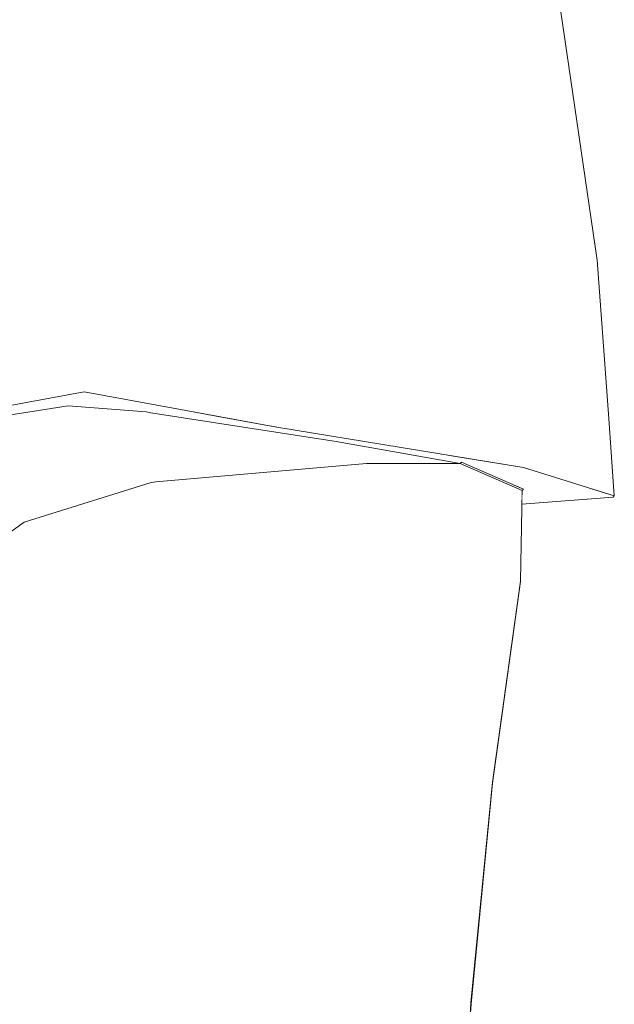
# Model space of a CAD drawing. Header units: millimetres. Extents: x 0 to 650, y -1 to 707.
# Tile 269 of 348: x 507.07 to 508.51, y 450.19 to 452.58. Entities that reach past the tile are written whole.
import ezdxf
from ezdxf.xclip import XClip

# ---------------------------------------------------------------- set-up
doc = ezdxf.new("R2010")
doc.units = ezdxf.units.MM
doc.header["$MEASUREMENT"] = 0
doc.header["$XCLIPFRAME"] = 0
doc.linetypes.add('Wipeout_Contour', pattern=[1000, 0, -1000])
doc.layers.add('Interior - Mobiliário .ARQ', color=7, linetype='Continuous')

# ---------------------------------------------------------------- blocks, each defined once
blk = doc.blocks.new('Desenho_5_5', base_point=(26.0927, 442.8059))
at = {"color": 254, "linetype": 'Wipeout_Contour', "lineweight": 0, "ltscale": 2038.512451}
blk.add_wipeout([(506.9932, 452.1411), (507.235, 452.1156), (507.0983, 453.0125)], dxfattribs=at).dxf.layer = 'Interior - Mobiliário .ARQ'
at = {"color": 254, "linetype": 'Wipeout_Contour', "lineweight": 0, "ltscale": 2036.473052}
blk.add_wipeout([(507.0723, 451.5377), (507.0026, 451.6156), (506.8831, 451.5189)], dxfattribs=at).dxf.layer = 'Interior - Mobiliário .ARQ'
at = {"color": 254, "linetype": 'Wipeout_Contour', "lineweight": 0, "ltscale": 2038.758498}
blk.add_wipeout([(507.8396, 451.5584), (507.9133, 451.5052), (508.1404, 451.5051)], dxfattribs=at).dxf.layer = 'Interior - Mobiliário .ARQ'
at = {"color": 254, "linetype": 'Wipeout_Contour', "lineweight": 0, "ltscale": 2039.882344}
blk.add_wipeout([(508.5109, 451.4235), (508.2924, 451.4922), (508.2936, 451.4427)], dxfattribs=at).dxf.layer = 'Interior - Mobiliário .ARQ'
at = {"color": 254, "linetype": 'Wipeout_Contour', "lineweight": 0, "ltscale": 2037.566088}
blk.add_wipeout([(507.9703, 450.7856), (508.0289, 450.2408), (508.0936, 450.7846)], dxfattribs=at).dxf.layer = 'Interior - Mobiliário .ARQ'
at = {"color": 254, "linetype": 'Wipeout_Contour', "lineweight": 0, "ltscale": 2035.143898}
blk.add_wipeout([(507.3141, 450.7146), (506.9329, 450.6958), (507.2947, 450.1938)], dxfattribs=at).dxf.layer = 'Interior - Mobiliário .ARQ'
at = {"color": 254, "linetype": 'Wipeout_Contour', "lineweight": 0, "ltscale": 2038.249889}
blk.add_wipeout([(506.4627, 452.472), (506.7134, 452.5), (507.0983, 453.0125)], dxfattribs=at).dxf.layer = 'Interior - Mobiliário .ARQ'
at = {"color": 254, "linetype": 'Wipeout_Contour', "lineweight": 0, "ltscale": 2037.332477}
blk.add_wipeout([(507.0723, 451.5377), (507.1895, 451.6451), (507.0026, 451.6156)], dxfattribs=at).dxf.layer = 'Interior - Mobiliário .ARQ'
at = {"color": 254, "linetype": 'Wipeout_Contour', "lineweight": 0, "ltscale": 2720.155489}
blk.add_wipeout([(508.2903, 451.4397), (508.2901, 451.4262), (508.5109, 451.4235), (508.2936, 451.4427)], dxfattribs=at).dxf.layer = 'Interior - Mobiliário .ARQ'
at = {"color": 254, "linetype": 'Wipeout_Contour', "lineweight": 0, "ltscale": 2034.222713}
blk.add_wipeout([(507.3128, 449.1483), (507.3083, 450.1951), (507.2947, 450.1938)], dxfattribs=at).dxf.layer = 'Interior - Mobiliário .ARQ'
at = {"color": 254, "linetype": 'Wipeout_Contour', "lineweight": 0, "ltscale": 2039.055539}
blk.add_wipeout([(507.0983, 453.0125), (506.3972, 452.9304), (506.4627, 452.472)], dxfattribs=at).dxf.layer = 'Interior - Mobiliário .ARQ'
at = {"color": 254, "linetype": 'Wipeout_Contour', "lineweight": 0, "ltscale": 2037.717931}
blk.add_wipeout([(507.1906, 451.6484), (507.3794, 451.6337), (507.2267, 451.6765)], dxfattribs=at).dxf.layer = 'Interior - Mobiliário .ARQ'
at = {"color": 254, "linetype": 'Wipeout_Contour', "lineweight": 0, "ltscale": 2037.388874}
blk.add_wipeout([(507.0723, 451.5377), (507.0828, 451.3627), (507.3911, 451.4591)], dxfattribs=at).dxf.layer = 'Interior - Mobiliário .ARQ'
at = {"color": 254, "linetype": 'Wipeout_Contour', "lineweight": 0, "ltscale": 2039.243445}
blk.add_wipeout([(508.2924, 451.4922), (508.1433, 451.508), (508.2936, 451.4427)], dxfattribs=at).dxf.layer = 'Interior - Mobiliário .ARQ'
at = {"color": 254, "linetype": 'Wipeout_Contour', "lineweight": 0, "ltscale": 2035.333218}
blk.add_wipeout([(507.3083, 450.1951), (507.3128, 449.1483), (508.0289, 450.2408)], dxfattribs=at).dxf.layer = 'Interior - Mobiliário .ARQ'
at = {"color": 254, "linetype": 'Wipeout_Contour', "lineweight": 0, "ltscale": 2036.969444}
blk.add_wipeout([(507.04, 451.6443), (507.2283, 451.6789), (507.2403, 451.8203)], dxfattribs=at).dxf.layer = 'Interior - Mobiliário .ARQ'
at = {"color": 254, "linetype": 'Wipeout_Contour', "lineweight": 0, "ltscale": 2036.121921}
blk.add_wipeout([(507.0828, 451.3627), (507.0723, 451.5377), (506.9232, 451.2495)], dxfattribs=at).dxf.layer = 'Interior - Mobiliário .ARQ'
at = {"color": 254, "linetype": 'Wipeout_Contour', "lineweight": 0, "ltscale": 2033.811619}
blk.add_wipeout([(508.0289, 450.2408), (507.3128, 449.1483), (507.9823, 449.1247)], dxfattribs=at).dxf.layer = 'Interior - Mobiliário .ARQ'
at = {"color": 254, "linetype": 'Wipeout_Contour', "lineweight": 0, "ltscale": 2038.029674}
blk.add_wipeout([(507.2403, 451.8203), (507.0218, 451.8398), (507.04, 451.6443)], dxfattribs=at).dxf.layer = 'Interior - Mobiliário .ARQ'
at = {"color": 254, "linetype": 'Wipeout_Contour', "lineweight": 0, "ltscale": 2036.153211}
blk.add_wipeout([(508.0289, 450.2408), (508.0945, 449.0583), (508.1665, 450.197)], dxfattribs=at).dxf.layer = 'Interior - Mobiliário .ARQ'
at = {"color": 254, "linetype": 'Wipeout_Contour', "lineweight": 0, "ltscale": 2037.909118}
blk.add_wipeout([(507.708, 451.7677), (507.2283, 451.6789), (507.6956, 451.5933)], dxfattribs=at).dxf.layer = 'Interior - Mobiliário .ARQ'
at = {"color": 254, "linetype": 'Wipeout_Contour', "lineweight": 0, "ltscale": 2034.749483}
blk.add_wipeout([(508.0289, 450.2408), (507.9823, 449.1247), (508.0945, 449.0583)], dxfattribs=at).dxf.layer = 'Interior - Mobiliário .ARQ'
at = {"color": 254, "linetype": 'Wipeout_Contour', "lineweight": 0, "ltscale": 2038.519964}
blk.add_wipeout([(507.2403, 451.8203), (507.2283, 451.6789), (507.708, 451.7677)], dxfattribs=at).dxf.layer = 'Interior - Mobiliário .ARQ'
at = {"color": 254, "linetype": 'Wipeout_Contour', "lineweight": 0, "ltscale": 2038.012961}
blk.add_wipeout([(507.2403, 451.8203), (507.235, 452.1156), (506.9932, 452.1411)], dxfattribs=at).dxf.layer = 'Interior - Mobiliário .ARQ'
at = {"color": 254, "linetype": 'Wipeout_Contour', "lineweight": 0, "ltscale": 2038.971481}
blk.add_wipeout([(508.296, 451.6818), (507.6956, 451.5933), (508.2942, 451.4955)], dxfattribs=at).dxf.layer = 'Interior - Mobiliário .ARQ'
at = {"color": 254, "linetype": 'Wipeout_Contour', "lineweight": 0, "ltscale": 2037.742268}
blk.add_wipeout([(506.9932, 452.1411), (507.0218, 451.8398), (507.2403, 451.8203)], dxfattribs=at).dxf.layer = 'Interior - Mobiliário .ARQ'
at = {"color": 254, "linetype": 'Wipeout_Contour', "lineweight": 0, "ltscale": 2039.43224}
blk.add_wipeout([(507.708, 451.7677), (507.6956, 451.5933), (508.296, 451.6818)], dxfattribs=at).dxf.layer = 'Interior - Mobiliário .ARQ'
at = {"color": 254, "linetype": 'Wipeout_Contour', "lineweight": 0, "ltscale": 2039.300605}
blk.add_wipeout([(507.235, 452.1156), (507.2403, 451.8203), (507.717, 452.1118)], dxfattribs=at).dxf.layer = 'Interior - Mobiliário .ARQ'
at = {"color": 254, "linetype": 'Wipeout_Contour', "lineweight": 0, "ltscale": 2038.67763}
blk.add_wipeout([(507.6941, 451.5901), (508.1433, 451.508), (508.2924, 451.4922)], dxfattribs=at).dxf.layer = 'Interior - Mobiliário .ARQ'
at = {"color": 254, "linetype": 'Wipeout_Contour', "lineweight": 0, "ltscale": 2038.143226}
blk.add_wipeout([(507.717, 452.1118), (507.2403, 451.8203), (507.708, 451.7677)], dxfattribs=at).dxf.layer = 'Interior - Mobiliário .ARQ'
at = {"color": 254, "linetype": 'Wipeout_Contour', "lineweight": 0, "ltscale": 2039.028608}
blk.add_wipeout([(508.1433, 451.508), (507.6941, 451.5901), (507.8414, 451.5616)], dxfattribs=at).dxf.layer = 'Interior - Mobiliário .ARQ'
at = {"color": 254, "linetype": 'Wipeout_Contour', "lineweight": 0, "ltscale": 2039.272516}
blk.add_wipeout([(508.2938, 452.0543), (507.708, 451.7677), (508.296, 451.6818)], dxfattribs=at).dxf.layer = 'Interior - Mobiliário .ARQ'
at = {"color": 254, "linetype": 'Wipeout_Contour', "lineweight": 0, "ltscale": 2038.023305}
blk.add_wipeout([(507.4025, 451.4606), (507.9133, 451.5052), (507.8396, 451.5584)], dxfattribs=at).dxf.layer = 'Interior - Mobiliário .ARQ'
at = {"color": 254, "linetype": 'Wipeout_Contour', "lineweight": 0, "ltscale": 2040.259268}
blk.add_wipeout([(507.717, 452.1118), (507.708, 451.7677), (508.2938, 452.0543)], dxfattribs=at).dxf.layer = 'Interior - Mobiliário .ARQ'
at = {"color": 254, "linetype": 'Wipeout_Contour', "lineweight": 0, "ltscale": 2038.418477}
blk.add_wipeout([(507.8396, 451.5584), (507.3903, 451.6277), (507.4025, 451.4606)], dxfattribs=at).dxf.layer = 'Interior - Mobiliário .ARQ'
at = {"color": 254, "linetype": 'Wipeout_Contour', "lineweight": 0, "ltscale": 2721.535622}
blk.add_wipeout([(507.702, 452.6159), (507.717, 452.1118), (508.0124, 452.6263), (507.9101, 452.5969)], dxfattribs=at).dxf.layer = 'Interior - Mobiliário .ARQ'
at = {"color": 254, "linetype": 'Wipeout_Contour', "lineweight": 0, "ltscale": 2040.448795}
blk.add_wipeout([(508.5009, 451.6143), (508.2938, 452.0543), (508.296, 451.6818)], dxfattribs=at).dxf.layer = 'Interior - Mobiliário .ARQ'
at = {"color": 254, "linetype": 'Wipeout_Contour', "lineweight": 0, "ltscale": 2038.513058}
blk.add_wipeout([(508.2942, 451.4955), (507.6941, 451.5901), (508.2924, 451.4922)], dxfattribs=at).dxf.layer = 'Interior - Mobiliário .ARQ'
at = {"color": 254, "linetype": 'Wipeout_Contour', "lineweight": 0, "ltscale": 2040.631229}
blk.add_wipeout([(508.2938, 452.0543), (508.5009, 451.6143), (508.4723, 451.9979)], dxfattribs=at).dxf.layer = 'Interior - Mobiliário .ARQ'
at = {"color": 254, "linetype": 'Wipeout_Contour', "lineweight": 0, "ltscale": 2037.459138}
blk.add_wipeout([(507.6956, 451.5933), (507.2267, 451.6765), (507.6941, 451.5901)], dxfattribs=at).dxf.layer = 'Interior - Mobiliário .ARQ'
at = {"color": 254, "linetype": 'Wipeout_Contour', "lineweight": 0, "ltscale": 2039.546594}
blk.add_wipeout([(507.8396, 451.5584), (508.1404, 451.5051), (507.8414, 451.5616)], dxfattribs=at).dxf.layer = 'Interior - Mobiliário .ARQ'
at = {"color": 254, "linetype": 'Wipeout_Contour', "lineweight": 0, "ltscale": 2039.145768}
blk.add_wipeout([(508.514, 451.4265), (508.2924, 451.4922), (508.5109, 451.4235)], dxfattribs=at).dxf.layer = 'Interior - Mobiliário .ARQ'
at = {"color": 254, "linetype": 'Wipeout_Contour', "lineweight": 0, "ltscale": 2041.6819}
blk.add_wipeout([(508.3155, 452.7241), (508.237, 452.6975), (508.2938, 452.0543)], dxfattribs=at).dxf.layer = 'Interior - Mobiliário .ARQ'
at = {"color": 254, "linetype": 'Wipeout_Contour', "lineweight": 0, "ltscale": 2037.603658}
blk.add_wipeout([(507.3911, 451.4591), (507.4025, 451.4606), (507.3903, 451.6277)], dxfattribs=at).dxf.layer = 'Interior - Mobiliário .ARQ'
at = {"color": 254, "linetype": 'Wipeout_Contour', "lineweight": 0, "ltscale": 2040.366574}
blk.add_wipeout([(508.2924, 451.4922), (508.514, 451.4265), (508.2942, 451.4955)], dxfattribs=at).dxf.layer = 'Interior - Mobiliário .ARQ'
at = {"color": 254, "linetype": 'Wipeout_Contour', "lineweight": 0, "ltscale": 3403.609105}
blk.add_wipeout([(508.3155, 452.7241), (508.2938, 452.0543), (508.4723, 451.9979), (508.3556, 452.7957), (508.3326, 452.7299)], dxfattribs=at).dxf.layer = 'Interior - Mobiliário .ARQ'
at = {"color": 254, "linetype": 'Wipeout_Contour', "lineweight": 0, "ltscale": 2037.700591}
blk.add_wipeout([(507.3903, 451.6277), (507.3786, 451.6303), (507.3911, 451.4591)], dxfattribs=at).dxf.layer = 'Interior - Mobiliário .ARQ'
at = {"color": 254, "linetype": 'Wipeout_Contour', "lineweight": 0, "ltscale": 2720.335314}
blk.add_wipeout([(508.2898, 451.4065), (508.5109, 451.4235), (508.2901, 451.4262), (508.2899, 451.415)], dxfattribs=at).dxf.layer = 'Interior - Mobiliário .ARQ'
at = {"layer": 'Interior - Mobiliário .ARQ', "color": 7, "linetype": 'Continuous', "lineweight": 0}
blk.add_line((508.4723, 451.9979), (508.3556, 452.7957), dxfattribs=at)
at = {"color": 254, "linetype": 'Wipeout_Contour', "lineweight": 0, "ltscale": 3401.414848}
blk.add_wipeout([(507.717, 452.1118), (508.2938, 452.0543), (508.237, 452.6975), (508.1075, 452.6537), (508.0124, 452.6263)], dxfattribs=at).dxf.layer = 'Interior - Mobiliário .ARQ'
at = {"color": 254, "linetype": 'Wipeout_Contour', "lineweight": 0, "ltscale": 2037.320554}
blk.add_wipeout([(507.1895, 451.6451), (507.0723, 451.5377), (507.3911, 451.4591)], dxfattribs=at).dxf.layer = 'Interior - Mobiliário .ARQ'
at = {"color": 254, "linetype": 'Wipeout_Contour', "lineweight": 0, "ltscale": 2039.518408}
blk.add_wipeout([(508.5009, 451.6143), (508.2942, 451.4955), (508.514, 451.4265)], dxfattribs=at).dxf.layer = 'Interior - Mobiliário .ARQ'
at = {"layer": 'Interior - Mobiliário .ARQ', "color": 7, "linetype": 'Continuous', "lineweight": 0}
blk.add_line((508.5109, 451.4235), (508.514, 451.4265), dxfattribs=at)
at = {"color": 254, "linetype": 'Wipeout_Contour', "lineweight": 0, "ltscale": 10201.794049}
blk.add_wipeout([(507.0983, 453.0125), (507.717, 452.1118), (507.702, 452.6159), (507.6097, 452.6243), (507.5784, 452.6348), (507.5949, 452.7308), (507.6981, 452.7481), (507.697, 452.7852), (507.6163, 452.7874), (507.5914, 452.7915), (507.5926, 452.8913), (507.6932, 452.9143), (507.6906, 452.9995), (507.5379, 452.9905), (507.5346, 453.0193)], dxfattribs=at).dxf.layer = 'Interior - Mobiliário .ARQ'
at = {"color": 254, "linetype": 'Wipeout_Contour', "lineweight": 0, "ltscale": 2040.4009}
blk.add_wipeout([(508.2942, 451.4955), (508.5009, 451.6143), (508.296, 451.6818)], dxfattribs=at).dxf.layer = 'Interior - Mobiliário .ARQ'
at = {"color": 254, "linetype": 'Wipeout_Contour', "lineweight": 0, "ltscale": 2037.516182}
blk.add_wipeout([(507.3911, 451.4591), (507.3786, 451.6303), (507.1895, 451.6451)], dxfattribs=at).dxf.layer = 'Interior - Mobiliário .ARQ'
at = {"color": 254, "linetype": 'Wipeout_Contour', "lineweight": 0, "ltscale": 2036.929753}
blk.add_wipeout([(507.0723, 451.5377), (506.8831, 451.5189), (506.8343, 451.278)], dxfattribs=at).dxf.layer = 'Interior - Mobiliário .ARQ'
at = {"layer": 'Interior - Mobiliário .ARQ', "color": 7, "linetype": 'Continuous', "lineweight": 0}
for p, q in [((508.5009, 451.6143), (508.4723, 451.9979)), ((508.514, 451.4265), (508.5009, 451.6143))]:
    blk.add_line(p, q, dxfattribs=at)
at = {"color": 254, "linetype": 'Wipeout_Contour', "lineweight": 0, "ltscale": 2039.176675}
blk.add_wipeout([(507.717, 452.1118), (507.0983, 453.0125), (507.235, 452.1156)], dxfattribs=at).dxf.layer = 'Interior - Mobiliário .ARQ'
at = {"color": 254, "linetype": 'Wipeout_Contour', "lineweight": 0, "ltscale": 2037.360281}
blk.add_wipeout([(507.039, 451.641), (507.0031, 451.6188), (507.2267, 451.6765)], dxfattribs=at).dxf.layer = 'Interior - Mobiliário .ARQ'
at = {"color": 254, "linetype": 'Wipeout_Contour', "lineweight": 0, "ltscale": 2036.103515}
blk.add_wipeout([(506.8343, 451.278), (506.9232, 451.2495), (507.0723, 451.5377)], dxfattribs=at).dxf.layer = 'Interior - Mobiliário .ARQ'
at = {"color": 254, "linetype": 'Wipeout_Contour', "lineweight": 0, "ltscale": 2038.738761}
blk.add_wipeout([(508.2933, 451.4427), (508.1404, 451.5051), (508.2903, 451.4397)], dxfattribs=at).dxf.layer = 'Interior - Mobiliário .ARQ'
at = {"color": 254, "linetype": 'Wipeout_Contour', "lineweight": 0, "ltscale": 2038.416382}
blk.add_wipeout([(506.9932, 452.1411), (507.0983, 453.0125), (506.7134, 452.5)], dxfattribs=at).dxf.layer = 'Interior - Mobiliário .ARQ'
at = {"color": 254, "linetype": 'Wipeout_Contour', "lineweight": 0, "ltscale": 2037.056458}
blk.add_wipeout([(507.0031, 451.6188), (507.1906, 451.6484), (507.2267, 451.6765)], dxfattribs=at).dxf.layer = 'Interior - Mobiliário .ARQ'
at = {"color": 254, "linetype": 'Wipeout_Contour', "lineweight": 0, "ltscale": 2038.976978}
blk.add_wipeout([(508.2869, 451.2202), (508.1404, 451.5051), (508.1768, 451.2551)], dxfattribs=at).dxf.layer = 'Interior - Mobiliário .ARQ'
at = {"color": 254, "linetype": 'Wipeout_Contour', "lineweight": 0, "ltscale": 2035.981482}
blk.add_wipeout([(507.0522, 451.1606), (507.0828, 451.3627), (506.9232, 451.2495)], dxfattribs=at).dxf.layer = 'Interior - Mobiliário .ARQ'
at = {"layer": 'Interior - Mobiliário .ARQ', "color": 7, "linetype": 'Continuous', "lineweight": 0}
blk.add_line((507.1895, 451.6451), (507.0026, 451.6156), dxfattribs=at)
at = {"color": 254, "linetype": 'Wipeout_Contour', "lineweight": 0, "ltscale": 2038.045625}
blk.add_wipeout([(507.6941, 451.5901), (507.2267, 451.6765), (507.3855, 451.6325)], dxfattribs=at).dxf.layer = 'Interior - Mobiliário .ARQ'
at = {"color": 254, "linetype": 'Wipeout_Contour', "lineweight": 0, "ltscale": 2039.069139}
blk.add_wipeout([(508.2903, 451.4397), (508.1404, 451.5051), (508.2869, 451.2202)], dxfattribs=at).dxf.layer = 'Interior - Mobiliário .ARQ'
at = {"color": 254, "linetype": 'Wipeout_Contour', "lineweight": 0, "ltscale": 2036.493329}
blk.add_wipeout([(507.4082, 451.1979), (507.0522, 451.1606), (506.9329, 450.6958)], dxfattribs=at).dxf.layer = 'Interior - Mobiliário .ARQ'
at = {"layer": 'Interior - Mobiliário .ARQ', "color": 7, "linetype": 'Continuous', "lineweight": 0}
for p, q in [((507.04, 451.6443), (507.2283, 451.6789)), ((508.2942, 451.4955), (508.514, 451.4265)), ((508.2931, 451.4425), (508.2903, 451.4397)), ((508.2936, 451.4427), (508.2931, 451.4425)), ((508.5109, 451.4235), (508.2898, 451.4065))]:
    blk.add_line(p, q, dxfattribs=at)
at = {"color": 254, "linetype": 'Wipeout_Contour', "lineweight": 0, "ltscale": 2038.118036}
blk.add_wipeout([(507.3855, 451.6325), (507.8414, 451.5616), (507.6941, 451.5901)], dxfattribs=at).dxf.layer = 'Interior - Mobiliário .ARQ'
at = {"color": 254, "linetype": 'Wipeout_Contour', "lineweight": 0, "ltscale": 2039.010365}
blk.add_wipeout([(507.9133, 451.5052), (508.1768, 451.2551), (508.1404, 451.5051)], dxfattribs=at).dxf.layer = 'Interior - Mobiliário .ARQ'
at = {"color": 254, "linetype": 'Wipeout_Contour', "lineweight": 0, "ltscale": 2035.39084}
blk.add_wipeout([(506.9329, 450.6958), (507.3141, 450.7146), (507.4082, 451.1979)], dxfattribs=at).dxf.layer = 'Interior - Mobiliário .ARQ'
at = {"layer": 'Interior - Mobiliário .ARQ', "color": 7, "linetype": 'Continuous', "lineweight": 0}
for p, q in [((507.2283, 451.6789), (507.6956, 451.5933)), ((507.3786, 451.6303), (507.1895, 451.6451)), ((507.3903, 451.6277), (507.3786, 451.6303)), ((507.8396, 451.5584), (507.3903, 451.6277))]:
    blk.add_line(p, q, dxfattribs=at)
at = {"color": 254, "linetype": 'Wipeout_Contour', "lineweight": 0, "ltscale": 2038.553094}
blk.add_wipeout([(507.9133, 451.5052), (507.9667, 451.2502), (508.1768, 451.2551)], dxfattribs=at).dxf.layer = 'Interior - Mobiliário .ARQ'
at = {"color": 254, "linetype": 'Wipeout_Contour', "lineweight": 0, "ltscale": 2036.195644}
blk.add_wipeout([(507.3141, 450.7146), (507.3265, 450.7155), (507.4196, 451.1989)], dxfattribs=at).dxf.layer = 'Interior - Mobiliário .ARQ'
at = {"layer": 'Interior - Mobiliário .ARQ', "color": 7, "linetype": 'Continuous', "lineweight": 0}
for p, q in [((508.1433, 451.508), (508.1404, 451.5051)), ((508.2903, 451.4397), (508.1404, 451.5051)), ((508.2936, 451.4427), (508.1433, 451.508))]:
    blk.add_line(p, q, dxfattribs=at)
at = {"color": 254, "linetype": 'Wipeout_Contour', "lineweight": 0, "ltscale": 2037.761268}
blk.add_wipeout([(508.1768, 451.2551), (508.0936, 450.7846), (508.2185, 450.7325)], dxfattribs=at).dxf.layer = 'Interior - Mobiliário .ARQ'
at = {"color": 254, "linetype": 'Wipeout_Contour', "lineweight": 0, "ltscale": 2036.659859}
blk.add_wipeout([(507.4196, 451.1989), (507.4082, 451.1979), (507.3141, 450.7146)], dxfattribs=at).dxf.layer = 'Interior - Mobiliário .ARQ'
at = {"color": 254, "linetype": 'Wipeout_Contour', "lineweight": 0, "ltscale": 2037.525338}
blk.add_wipeout([(507.4196, 451.1989), (507.9667, 451.2502), (507.9133, 451.5052)], dxfattribs=at).dxf.layer = 'Interior - Mobiliário .ARQ'
at = {"color": 254, "linetype": 'Wipeout_Contour', "lineweight": 0, "ltscale": 2038.96311}
blk.add_wipeout([(508.1768, 451.2551), (508.2185, 450.7325), (508.2869, 451.2202)], dxfattribs=at).dxf.layer = 'Interior - Mobiliário .ARQ'
at = {"layer": 'Interior - Mobiliário .ARQ', "color": 7, "linetype": 'Continuous', "lineweight": 0}
blk.add_line((508.2869, 451.2202), (508.2903, 451.4397), dxfattribs=at)
at = {"color": 254, "linetype": 'Wipeout_Contour', "lineweight": 0, "ltscale": 2038.349353}
blk.add_wipeout([(507.9133, 451.5052), (507.4025, 451.4606), (507.4196, 451.1989)], dxfattribs=at).dxf.layer = 'Interior - Mobiliário .ARQ'
at = {"color": 254, "linetype": 'Wipeout_Contour', "lineweight": 0, "ltscale": 2038.90089}
blk.add_wipeout([(507.9667, 451.2502), (507.9703, 450.7856), (508.1768, 451.2551)], dxfattribs=at).dxf.layer = 'Interior - Mobiliário .ARQ'
at = {"layer": 'Interior - Mobiliário .ARQ', "color": 7, "linetype": 'Continuous', "lineweight": 0}
for p, q in [((508.2942, 451.4955), (507.6956, 451.5933)), ((507.8396, 451.5584), (508.1404, 451.5051)), ((507.9133, 451.5052), (508.1404, 451.5051))]:
    blk.add_line(p, q, dxfattribs=at)
at = {"color": 254, "linetype": 'Wipeout_Contour', "lineweight": 0, "ltscale": 2037.597956}
blk.add_wipeout([(508.1768, 451.2551), (507.9703, 450.7856), (508.0936, 450.7846)], dxfattribs=at).dxf.layer = 'Interior - Mobiliário .ARQ'
at = {"color": 254, "linetype": 'Wipeout_Contour', "lineweight": 0, "ltscale": 2037.501243}
blk.add_wipeout([(507.9703, 450.7856), (507.9667, 451.2502), (507.4196, 451.1989)], dxfattribs=at).dxf.layer = 'Interior - Mobiliário .ARQ'
at = {"color": 254, "linetype": 'Wipeout_Contour', "lineweight": 0, "ltscale": 2037.754556}
blk.add_wipeout([(508.0289, 450.2408), (508.2185, 450.7325), (508.0936, 450.7846)], dxfattribs=at).dxf.layer = 'Interior - Mobiliário .ARQ'
at = {"color": 254, "linetype": 'Wipeout_Contour', "lineweight": 0, "ltscale": 2036.807604}
blk.add_wipeout([(507.4196, 451.1989), (507.3265, 450.7155), (507.9703, 450.7856)], dxfattribs=at).dxf.layer = 'Interior - Mobiliário .ARQ'
at = {"color": 254, "linetype": 'Wipeout_Contour', "lineweight": 0, "ltscale": 2036.586086}
blk.add_wipeout([(508.0289, 450.2408), (508.1665, 450.197), (508.2185, 450.7325)], dxfattribs=at).dxf.layer = 'Interior - Mobiliário .ARQ'
at = {"layer": 'Interior - Mobiliário .ARQ', "color": 7, "linetype": 'Continuous', "lineweight": 0}
for p, q in [((508.2869, 451.2202), (508.2185, 450.7325)), ((508.2867, 451.2187), (508.2186, 450.7302)), ((508.1665, 450.197), (508.2185, 450.7325)), ((508.1666, 450.195), (508.2186, 450.7302)), ((508.0945, 449.0583), (508.1665, 450.197)), ((508.1519, 449.9669), (508.1666, 450.195))]:
    blk.add_line(p, q, dxfattribs=at)
at = {"color": 254, "linetype": 'Wipeout_Contour', "lineweight": 0, "ltscale": 2037.7472}
blk.add_wipeout([(507.4196, 451.1989), (507.4025, 451.4606), (507.3911, 451.4591)], dxfattribs=at).dxf.layer = 'Interior - Mobiliário .ARQ'
at = {"color": 254, "linetype": 'Wipeout_Contour', "lineweight": 0, "ltscale": 2036.63454}
blk.add_wipeout([(507.9703, 450.7856), (507.3265, 450.7155), (507.3083, 450.1951)], dxfattribs=at).dxf.layer = 'Interior - Mobiliário .ARQ'
at = {"color": 254, "linetype": 'Wipeout_Contour', "lineweight": 0, "ltscale": 2036.768131}
blk.add_wipeout([(507.3911, 451.4591), (507.4082, 451.1979), (507.4196, 451.1989)], dxfattribs=at).dxf.layer = 'Interior - Mobiliário .ARQ'
at = {"color": 254, "linetype": 'Wipeout_Contour', "lineweight": 0, "ltscale": 2035.644756}
blk.add_wipeout([(507.9703, 450.7856), (507.3083, 450.1951), (508.0289, 450.2408)], dxfattribs=at).dxf.layer = 'Interior - Mobiliário .ARQ'
at = {"color": 254, "linetype": 'Wipeout_Contour', "lineweight": 0, "ltscale": 2036.783927}
blk.add_wipeout([(507.4082, 451.1979), (507.3911, 451.4591), (507.0828, 451.3627)], dxfattribs=at).dxf.layer = 'Interior - Mobiliário .ARQ'
at = {"color": 254, "linetype": 'Wipeout_Contour', "lineweight": 0, "ltscale": 2035.727738}
blk.add_wipeout([(507.3265, 450.7155), (507.3141, 450.7146), (507.2947, 450.1938)], dxfattribs=at).dxf.layer = 'Interior - Mobiliário .ARQ'
at = {"layer": 'Interior - Mobiliário .ARQ', "color": 7, "linetype": 'Continuous', "lineweight": 0}
for q in [(507.9133, 451.5052), (507.3911, 451.4591)]:
    blk.add_line((507.4025, 451.4606), q, dxfattribs=at)
at = {"color": 254, "linetype": 'Wipeout_Contour', "lineweight": 0, "ltscale": 2036.679108}
blk.add_wipeout([(507.0828, 451.3627), (507.0522, 451.1606), (507.4082, 451.1979)], dxfattribs=at).dxf.layer = 'Interior - Mobiliário .ARQ'
at = {"color": 254, "linetype": 'Wipeout_Contour', "lineweight": 0, "ltscale": 2034.854241}
blk.add_wipeout([(507.2947, 450.1938), (507.3083, 450.1951), (507.3265, 450.7155)], dxfattribs=at).dxf.layer = 'Interior - Mobiliário .ARQ'
at = {"layer": 'Interior - Mobiliário .ARQ', "color": 7, "linetype": 'Continuous', "lineweight": 0}
for p, q in [((507.0828, 451.3627), (507.3911, 451.4591)), ((506.9232, 451.2495), (507.0828, 451.3627))]:
    blk.add_line(p, q, dxfattribs=at)
at = {"color": 254, "linetype": 'Wipeout_Contour', "lineweight": 0, "ltscale": 2034.121145}
blk.add_wipeout([(506.6723, 450.0827), (507.2947, 450.1938), (506.9329, 450.6958)], dxfattribs=at).dxf.layer = 'Interior - Mobiliário .ARQ'

msp = doc.modelspace()

# ---------------------------------------------------------------- block references
at = {"color": 7, "linetype": 'Continuous', "lineweight": 0}
ref = msp.add_blockref('Desenho_5_5', (26.0927, 442.8059), dxfattribs=at)
XClip(ref).set_block_clipping_path([(360.0636904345, 428.2751855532), (639.463055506, 506.7925253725)])

doc.saveas('drawing.dxf')
